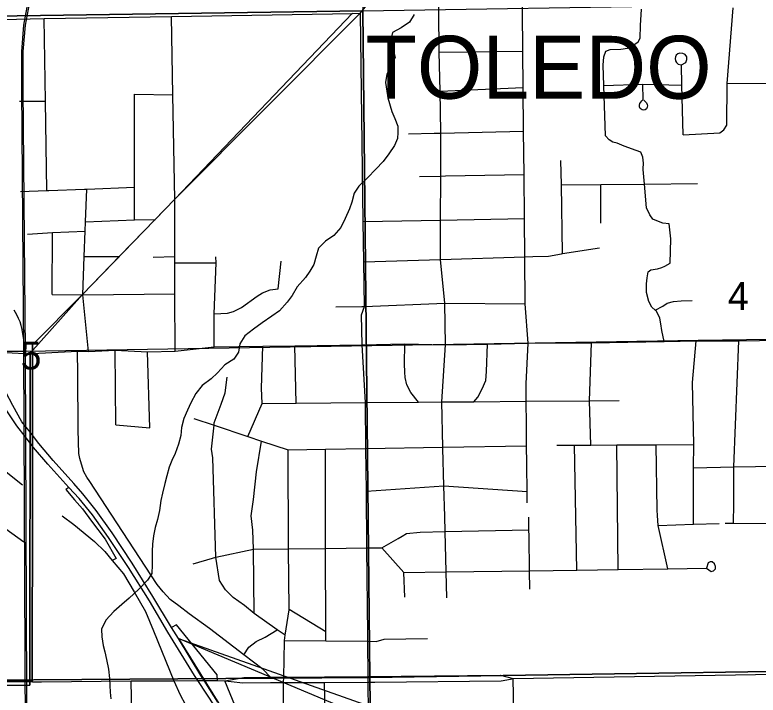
# Model space of a CAD drawing. Extents: x 0 to 40.2, y 0 to 22.
# Drawn here: x 4.597 to 5.715, y 18.665 to 19.689 of the extents above; entities that cross this region are included whole.
import ezdxf

# ---------------------------------------------------------------- set-up
doc = ezdxf.new("R2010")
doc.units = 0
for name, color, linetype in [('GM_X_Adjacent_County_Text', 7, 'Continuous'), ('GM_X_City_Street', 7, 'Continuous'), ('GM_X_Corporation', 7, 'Continuous'), ('GM_X_Major_Lake', 7, 'Continuous'), ('GM_X_Major_Lake_Text', 7, 'Continuous'), ('GM_X_Major_River', 7, 'Continuous'), ('GM_X_Major_River_Text', 7, 'Continuous'), ('GM_X_Minor_Lake', 7, 'Continuous'), ('GM_X_Section', 7, 'Continuous'), ('GM_X_Unincorporated', 7, 'Continuous'), ('GM_X_Unincorporated_Location', 7, 'Continuous'), ('GM_X_US_Location', 7, 'Continuous')]:
    doc.layers.add(name, color=color, linetype=linetype)

msp = doc.modelspace()

# ---------------------------------------------------------------- linework, layer by layer
at = {"layer": 'GM_X_Adjacent_County_Text'}
msp.add_lwpolyline([(4.8427, 18.7497), (4.946, 18.5832), (4.9886, 18.5195), (5.0279, 18.4745), (5.0608, 18.4424), (5.0855, 18.4218), (5.1189, 18.3988), (5.1313, 18.3908), (5.1388, 18.386), (5.1773, 18.3656), (5.2245, 18.343), (5.2765, 18.3185), (5.3326, 18.2925), (5.3864, 18.2682), (5.4448, 18.2364), (5.4703, 18.2193), (5.4943, 18.2009)], dxfattribs=at)
at = {"layer": 'GM_X_Corporation'}
for points in [[(4.4314, 18.6782), (4.6192, 18.6797), (4.6199, 19.1791), (4.6987, 19.2675), (4.8372, 19.4112), (5.1165, 19.6915), (5.1717, 19.759), (5.5342, 20.1328), (5.6046, 20.2128), (5.8375, 20.216), (5.8399, 20.2611), (5.844, 20.2921), (5.8506, 20.3189), (5.8744, 20.387), (5.8909, 20.4334), (5.9081, 20.4755), (5.9235, 20.5032), (5.9538, 20.5583), (5.9919, 20.6239), (6.0382, 20.7021), (5.5927, 20.6995), (5.588, 20.9), (2.1, 20.9)], [(5.1165, 19.6915), (4.8372, 19.4112), (4.6987, 19.2675), (4.6199, 19.1791), (4.6192, 18.6797), (4.4314, 18.6782)], [(4.5773, 18.6855), (4.6228, 18.6853), (4.6231, 18.9697), (4.6231, 19.0397), (4.6231, 19.0447), (4.6231, 19.0562), (4.6231, 19.1791), (4.6231, 19.1919), (4.6987, 19.2675), (4.7546, 19.3256), (4.8081, 19.3811), (4.8372, 19.4112), (5.1045, 19.6913)], [(5.1045, 19.6913), (4.8372, 19.4112), (4.8081, 19.3811), (4.7546, 19.3256), (4.6987, 19.2675), (4.6231, 19.1919), (4.6231, 19.1791), (4.6231, 19.0562), (4.6231, 19.0447), (4.6231, 19.0397), (4.6231, 18.9697), (4.6228, 18.6853), (4.5773, 18.6855)]]:
    msp.add_lwpolyline(points, dxfattribs=at)
for points in [[(5.0991, 20.7019), (5.1201, 19.6946), (4.1148, 19.68), (4.1046, 20.6218), (4.1041, 20.6918)], [(5.1201, 19.6946), (6.116, 19.7108), (6.1341, 18.7062), (5.1306, 18.6912)], [(4.1148, 19.68), (5.1201, 19.6946), (5.1306, 18.6912), (4.119, 18.6842)], [(5.1306, 18.6912), (6.1341, 18.7062), (6.1533, 17.7006), (5.1434, 17.6852)], [(5.1306, 18.6912), (5.1434, 17.6852), (4.1323, 17.6892), (4.119, 18.6842)]]:
    msp.add_lwpolyline(points, close=True, dxfattribs=at)
at = {"layer": 'GM_X_Major_Lake'}
for p, q in [((5.3462, 18.6896), (6.1307, 18.7023)), ((4.9127, 18.6859), (4.9223, 18.6849)), ((5.3423, 18.6888), (5.3462, 18.6896))]:
    msp.add_line(p, q, dxfattribs=at)
for points in [[(4.9127, 18.6859), (4.9411, 18.6911), (4.9811, 18.6915), (5.0011, 18.6917), (5.0623, 18.6923), (5.1281, 18.6929), (5.327, 18.6948), (5.3462, 18.6896)], [(4.119, 18.6834), (4.1834, 18.6829), (4.2968, 18.6842), (4.4788, 18.6845), (4.5279, 18.6847), (4.5775, 18.685), (4.6231, 18.6847), (4.6369, 18.6848)], [(4.6369, 18.6848), (4.7719, 18.6859), (4.7759, 18.686)], [(4.7759, 18.686), (4.836, 18.686), (4.8719, 18.6866), (4.8758, 18.6867)], [(4.8758, 18.6867), (4.8771, 18.6867), (4.8814, 18.6867), (4.9015, 18.6868), (4.9127, 18.6859)], [(4.9223, 18.6849), (4.9396, 18.683), (4.9813, 18.6836), (5.001, 18.6836), (5.0624, 18.6837), (5.1282, 18.6839), (5.1381, 18.684)], [(5.1381, 18.684), (5.3283, 18.686), (5.3423, 18.6888)]]:
    msp.add_lwpolyline(points, dxfattribs=at)
at = {"layer": 'GM_X_Major_Lake_Text'}
for p, q in [((4.5078, 19.0596), (4.6085, 18.9812)), ((5.1289, 18.6165), (5.1282, 18.6839))]:
    msp.add_line(p, q, dxfattribs=at)
for points in [[(3.6156, 19.4174), (3.6753, 19.4382), (3.7403, 19.4567), (3.8018, 19.4749), (3.8624, 19.4921), (3.9252, 19.5089), (3.9827, 19.5231), (4.0225, 19.5337), (4.149, 19.5748), (4.191, 19.5885), (4.3232, 19.6297), (4.3386, 19.6349), (4.3427, 19.6363), (4.3493, 19.6382), (4.4443, 19.6659), (4.4771, 19.6761), (4.505, 19.6806), (4.5246, 19.6809), (4.5781, 19.6818), (4.6407, 19.6829), (4.8325, 19.6861), (5.1048, 19.6908), (5.1167, 19.691)], [(5.1191, 19.1918), (5.1184, 19.2372), (5.1226, 19.2497), (5.1217, 19.3167), (5.1209, 19.3775), (5.1167, 19.691)], [(5.2447, 19.1919), (5.3079, 19.1929), (5.3689, 19.1945), (5.4642, 19.1948), (5.5736, 19.197), (5.6218, 19.1979), (5.6857, 19.1979), (5.7481, 19.1991), (5.8105, 19.1994), (5.8723, 19.2003), (5.9211, 19.2024), (6.1243, 19.206)], [(4.6911, 19.1821), (4.7074, 19.1819), (4.7477, 19.1838), (4.7964, 19.1815), (4.8377, 19.1822), (4.8967, 19.1891), (4.9697, 19.19), (5.018, 19.1902), (5.1191, 19.1918), (5.1831, 19.1935), (5.2447, 19.1919)], [(5.1276, 18.7561), (5.1263, 18.8862), (5.1255, 18.9718), (5.1249, 19.0357), (5.1242, 19.105), (5.1191, 19.1918)], [(4.4183, 19.1836), (4.4223, 19.1838), (4.4714, 19.1832), (4.4786, 19.1827), (4.5136, 19.1817), (4.5468, 19.1806), (4.5516, 19.1805), (4.5583, 19.1804), (4.5838, 19.1802), (4.6201, 19.1785), (4.6225, 19.1786)], [(4.6225, 19.1786), (4.6233, 19.1786), (4.6911, 19.1821)], [(4.941, 18.7254), (4.8894, 18.7651), (4.8587, 18.7871), (4.8433, 18.7991), (4.8306, 18.8088), (4.8198, 18.8203), (4.811, 18.8312), (4.7589, 18.9108), (4.7095, 18.986), (4.705, 18.9929), (4.7005, 19.0006), (4.6968, 19.0124), (4.6944, 19.0207), (4.6932, 19.0283), (4.6919, 19.0639), (4.6914, 19.1475), (4.6911, 19.1821)], [(4.6678, 18.9347), (4.6856, 18.9213), (4.7168, 18.8958), (4.732, 18.8808), (4.7433, 18.8674)], [(4.7433, 18.8674), (4.7603, 18.847), (4.776, 18.82), (4.7933, 18.7904), (4.8054, 18.7613), (4.836, 18.686)], [(5.1282, 18.6839), (5.1281, 18.6929), (5.1277, 18.7459), (5.1276, 18.7561)], [(4.9811, 18.6915), (4.9701, 18.703), (4.941, 18.7254)], [(4.836, 18.686), (4.8454, 18.6651), (4.8531, 18.651), (4.87, 18.6307), (4.9444, 18.5356), (4.9764, 18.4946), (4.9914, 18.4769), (5.0053, 18.4616), (5.0253, 18.4418), (5.0529, 18.4159), (5.069, 18.4006), (5.093, 18.3778), (5.1002, 18.3714), (5.1076, 18.3658), (5.1195, 18.359), (5.1322, 18.3539)], [(5.1326, 18.4241), (5.0957, 18.4439), (5.0671, 18.4615), (5.0345, 18.4916), (5.0017, 18.531), (4.9769, 18.5662), (4.9513, 18.6069), (4.9324, 18.6383), (4.9127, 18.6859)]]:
    msp.add_lwpolyline(points, dxfattribs=at)
at = {"layer": 'GM_X_Major_River'}
msp.add_line((4.122, 19.182), (4.6125, 19.1824), dxfattribs=at)
for points in [[(4.6206, 17.424), (4.6209, 17.731), (4.6146, 18.1499), (4.6104, 19.1818), (4.6071, 19.5777), (4.6071, 19.6333), (4.6105, 19.6732), (4.6179, 19.714)], [(4.623, 17.424), (4.6232, 17.731), (4.6169, 18.1499), (4.6128, 19.1818), (4.6095, 19.5777), (4.6095, 19.6332), (4.6128, 19.6729), (4.6202, 19.7135)], [(4.6103, 19.1994), (4.6076, 19.2152), (4.6062, 19.2208), (4.6045, 19.2263), (4.6024, 19.2317), (4.5999, 19.2369), (4.5978, 19.2405), (4.5955, 19.2439)], [(4.6125, 19.1824), (5.6245, 19.1988), (6.7172, 19.2138), (7.943, 19.2339), (8.0037, 19.2352), (8.056, 19.2339), (8.0937, 19.2214), (8.8941, 18.7456), (8.9, 18.7421)]]:
    msp.add_lwpolyline(points, dxfattribs=at)
at = {"layer": 'GM_X_Major_River_Text'}
for points in [[(4.6777, 18.9772), (4.6736, 18.9742), (4.6864, 18.9588), (4.6985, 18.9448), (4.7119, 18.9267), (4.7324, 18.8992), (4.749, 18.8703), (4.7433, 18.8674)], [(4.9015, 18.6868), (4.9011, 18.695), (4.84, 18.7706), (4.8325, 18.7665)]]:
    msp.add_lwpolyline(points, dxfattribs=at)
at = {"layer": 'GM_X_Minor_Lake'}
for points in [[(5.1975, 19.689), (5.1902, 19.6774), (5.1776, 19.6688), (5.1646, 19.6622), (5.1618, 19.6482), (5.1657, 19.6356), (5.1686, 19.6242), (5.1612, 19.6091), (5.1565, 19.5993), (5.1545, 19.5868), (5.1562, 19.5735), (5.158, 19.5636), (5.1637, 19.543), (5.1685, 19.5323), (5.1729, 19.5212), (5.1728, 19.5117), (5.1723, 19.5022), (5.168, 19.4917), (5.1591, 19.4793), (5.1506, 19.4676), (5.1395, 19.4564), (5.1272, 19.4433), (5.1141, 19.4305), (5.1072, 19.4204), (5.1036, 19.4068), (5.1, 19.3966), (5.0938, 19.3822), (5.0872, 19.3687), (5.0768, 19.3563), (5.0642, 19.3477), (5.0534, 19.3373), (5.0498, 19.3252), (5.0467, 19.313), (5.0405, 19.3029), (5.0339, 19.2931), (5.0216, 19.2792), (5.0138, 19.2661), (5.0065, 19.2563), (4.9946, 19.2432), (4.9835, 19.235), (4.969, 19.2249), (4.9556, 19.2156), (4.9426, 19.2056), (4.9352, 19.1935), (4.9332, 19.1806), (4.9262, 19.1701), (4.9128, 19.1616), (4.9017, 19.1496), (4.8921, 19.1406), (4.8787, 19.1305), (4.8691, 19.1185), (4.8617, 19.1046), (4.8562, 19.0937), (4.8508, 19.0808), (4.8472, 19.0672), (4.8463, 19.0555), (4.843, 19.0422), (4.8379, 19.0282), (4.8329, 19.0177), (4.8289, 19.0075), (4.8254, 18.9946), (4.8222, 18.9833), (4.8186, 18.9685), (4.8165, 18.9575), (4.8141, 18.9424), (4.8112, 18.9291), (4.808, 18.9167), (4.8052, 18.9046), (4.8039, 18.8917), (4.8034, 18.8814), (4.8033, 18.8712), (4.8035, 18.8609), (4.8029, 18.8476), (4.7964, 18.8379), (4.7833, 18.824), (4.7687, 18.8105), (4.7576, 18.8008), (4.7457, 18.7904), (4.7334, 18.7776), (4.7272, 18.764), (4.7278, 18.7526), (4.7295, 18.7393), (4.732, 18.7298)], [(4.732, 18.7298), (4.7345, 18.718), (4.7374, 18.7035), (4.7391, 18.6898), (4.7397, 18.6792), (4.7403, 18.6689), (4.7409, 18.6591)]]:
    msp.add_lwpolyline(points, dxfattribs=at)
at = {"layer": 'GM_X_Section'}
msp.add_lwpolyline([(9.2177, 17.1988), (9.2181, 16.9107), (4.8427, 18.7497)], close=True, dxfattribs=at)
at = {"layer": 'GM_X_Unincorporated'}
msp.add_line((4.8427, 18.7497), (4.8325, 18.7665), dxfattribs=at)
for points in [[(4.6209, 19.0589), (4.6203, 19.0597), (4.6075, 19.076), (4.5937, 19.1004), (4.5833, 19.1206), (4.5736, 19.1389), (4.5614, 19.1716), (4.5583, 19.1804), (4.5543, 19.1915), (4.5456, 19.2147), (4.5354, 19.2476), (4.5247, 19.2785), (4.5147, 19.305), (4.5029, 19.3348), (4.4855, 19.3707), (4.4732, 19.3955), (4.4527, 19.4368), (4.4366, 19.4683), (4.3948, 19.5488), (4.3606, 19.6154), (4.3501, 19.6365)], [(4.6777, 18.9772), (4.6466, 19.0121), (4.6247, 19.0374), (4.6234, 19.0392), (4.6124, 19.0538), (4.5995, 19.0701), (4.5845, 19.0924)], [(4.8325, 18.7665), (4.8045, 18.8133), (4.7733, 18.8633), (4.743, 18.9087), (4.7192, 18.9426), (4.6988, 18.9675), (4.6856, 18.9831), (4.6545, 19.018), (4.6326, 19.0433), (4.6234, 19.0557), (4.6209, 19.0589)], [(4.8982, 18.647), (4.8719, 18.6866), (4.8668, 18.6942), (4.827, 18.7596), (4.7991, 18.8065), (4.7678, 18.8565), (4.7376, 18.9019), (4.7137, 18.9358), (4.6933, 18.9606), (4.6777, 18.9772)], [(4.884, 18.6826), (4.8814, 18.6867), (4.8766, 18.6944), (4.8427, 18.7497)], [(4.9021, 18.6539), (4.884, 18.6826)]]:
    msp.add_lwpolyline(points, dxfattribs=at)
at = {"layer": 'GM_X_Unincorporated_Location'}
for p, q in [((5.2352, 19.6326), (5.3609, 19.6337)), ((5.2363, 19.5738), (5.3614, 19.5793)), ((5.6681, 19.5852), (5.7285, 19.5859)), ((4.7768, 19.5694), (4.8346, 19.5684)), ((4.6035, 19.5586), (4.6426, 19.5585)), ((5.1891, 19.5095), (5.2277, 19.5105)), ((5.4784, 19.375), (5.4784, 19.4333)), ((4.653, 19.2674), (4.6533, 19.3612)), ((4.7011, 19.3247), (4.7549, 19.325)), ((4.8047, 19.3238), (4.8375, 19.3248)), ((4.9926, 19.2763), (4.9972, 19.3176)), ((4.653, 19.2674), (4.6989, 19.2669)), ((4.6989, 19.2669), (4.8376, 19.2685)), ((4.7074, 19.1819), (4.6989, 19.2669)), ((5.0197, 19.1042), (5.018, 19.1902)), ((5.3658, 19.1332), (5.3689, 19.1945)), ((4.7487, 19.0714), (4.7477, 19.1838)), ((4.7998, 19.0667), (4.7964, 19.1815)), ((4.7487, 19.0714), (4.7998, 19.0667)), ((5.4423, 18.8529), (5.4388, 19.041)), ((5.5044, 18.8537), (5.502, 19.0413)), ((5.1832, 18.8121), (5.182, 18.8493)), ((5.0092, 18.7938), (5.0645, 18.7602)), ((5.0671, 18.4615), (5.0624, 18.6837)), ((5.3495, 18.5302), (5.3462, 18.6896))]:
    msp.add_line(p, q, dxfattribs=at)
for points in [[(5.3689, 19.1945), (5.3644, 19.2538), (5.3638, 19.3245), (5.3632, 19.3818), (5.3626, 19.4483), (5.362, 19.5136), (5.3614, 19.5793), (5.3609, 19.6337), (5.3603, 19.6946), (5.3605, 19.7608), (5.3607, 19.8157), (5.3609, 19.8884)], [(5.2464, 18.8112), (5.2454, 18.8502), (5.2439, 18.9109), (5.2433, 18.9336), (5.2421, 18.9797), (5.2407, 19.0356), (5.2406, 19.0378), (5.2389, 19.1059), (5.2447, 19.1919), (5.2434, 19.2545), (5.237, 19.3204), (5.2371, 19.3796), (5.2373, 19.4459), (5.2374, 19.5107), (5.2374, 19.5119), (5.2363, 19.5738), (5.2352, 19.6326), (5.2352, 19.6341), (5.2347, 19.6927), (5.2341, 19.7593)], [(5.5736, 19.197), (5.5697, 19.2133), (5.5686, 19.2235), (5.5668, 19.2319), (5.5612, 19.2433), (5.5601, 19.2442), (5.5548, 19.2487), (5.5503, 19.2571), (5.547, 19.2704), (5.5471, 19.2837), (5.5479, 19.2928), (5.5495, 19.3015), (5.5533, 19.3049), (5.5632, 19.3064), (5.57, 19.3082), (5.5746, 19.3105), (5.5826, 19.3146), (5.5836, 19.3514), (5.5811, 19.3739), (5.5712, 19.3751), (5.5626, 19.3785), (5.5565, 19.3812), (5.552, 19.3874), (5.5468, 19.398), (5.5437, 19.4339), (5.5419, 19.4558), (5.542, 19.4567), (5.5424, 19.4653), (5.5413, 19.4744), (5.5383, 19.482), (5.5312, 19.4844), (5.5134, 19.4909), (5.5025, 19.4952), (5.496, 19.4971), (5.4908, 19.5006), (5.4851, 19.5063), (5.4827, 19.5823), (5.4817, 19.6127), (5.4829, 19.6252), (5.4857, 19.6339), (5.4921, 19.6362), (5.5084, 19.6368), (5.5183, 19.6383), (5.5243, 19.6409), (5.5342, 19.6477), (5.5373, 19.6537), (5.5378, 19.6727), (5.5394, 19.6972)], [(5.6677, 19.5225), (5.6681, 19.5852), (5.6774, 19.6993)], [(4.6448, 19.4241), (4.6426, 19.5585), (4.6407, 19.6829)], [(4.8374, 19.4107), (4.8346, 19.5684), (4.8325, 19.6861)], [(5.6021, 19.5082), (5.6002, 19.5827), (5.5995, 19.6134), (5.606, 19.6166), (5.6077, 19.6214), (5.6077, 19.6253), (5.6051, 19.6288), (5.6016, 19.6305), (5.5968, 19.6309), (5.5942, 19.6301), (5.5916, 19.6279), (5.5903, 19.6253), (5.5899, 19.6227), (5.5907, 19.6192), (5.5921, 19.6166), (5.5947, 19.6144), (5.5991, 19.6134)], [(5.4827, 19.5823), (5.5411, 19.5844), (5.6002, 19.5827)], [(5.5427, 19.5602), (5.5467, 19.5559), (5.5481, 19.5537), (5.5485, 19.5516), (5.5481, 19.5494), (5.547, 19.5472), (5.5451, 19.5458), (5.543, 19.5453), (5.5402, 19.5458), (5.5375, 19.5474), (5.5363, 19.55), (5.5361, 19.5528), (5.537, 19.5553), (5.5399, 19.5591), (5.5417, 19.5613), (5.5411, 19.5844)], [(4.7765, 19.3802), (4.7766, 19.4292), (4.7768, 19.5694)], [(5.6021, 19.5082), (5.6574, 19.5108), (5.6631, 19.5157), (5.6677, 19.5225)], [(5.2277, 19.5105), (5.2374, 19.5107), (5.362, 19.5136)], [(5.4203, 19.3292), (5.4188, 19.4327), (5.4182, 19.4692)], [(5.2053, 19.4452), (5.2373, 19.4459), (5.2446, 19.446), (5.3626, 19.4483)], [(5.4188, 19.4327), (5.4784, 19.4333), (5.5437, 19.4339), (5.6235, 19.4347)], [(4.605, 19.4226), (4.6448, 19.4241), (4.6479, 19.4242), (4.7015, 19.4263), (4.705, 19.4264), (4.7766, 19.4292)], [(4.6989, 19.2669), (4.7011, 19.3247), (4.7026, 19.3629), (4.7031, 19.377), (4.705, 19.4264)], [(4.8377, 19.1822), (4.8376, 19.2685), (4.8375, 19.3155), (4.8375, 19.3248), (4.8374, 19.4107)], [(4.7031, 19.377), (4.7765, 19.3802), (4.8083, 19.3805)], [(5.1209, 19.3775), (5.2371, 19.3796), (5.3632, 19.3818)], [(4.6157, 19.3583), (4.6533, 19.3612), (4.7026, 19.3629)], [(5.1217, 19.3167), (5.237, 19.3204), (5.3638, 19.3245), (5.3646, 19.3245), (5.3758, 19.3248), (5.3994, 19.3254), (5.4191, 19.329), (5.4203, 19.3292), (5.4763, 19.3377)], [(4.8967, 19.1891), (4.8964, 19.2385), (4.8995, 19.3155), (4.8993, 19.3243)], [(4.8375, 19.3155), (4.8685, 19.3155), (4.8995, 19.3155)], [(4.8964, 19.2385), (4.9167, 19.2393), (4.9257, 19.2421), (4.9376, 19.2481), (4.961, 19.265), (4.9694, 19.2703), (4.9807, 19.2746), (4.9926, 19.2763)], [(5.0794, 19.249), (5.1187, 19.2497), (5.1226, 19.2497), (5.2434, 19.2545), (5.3644, 19.2538)], [(5.5601, 19.2442), (5.5715, 19.2501), (5.578, 19.2546), (5.5874, 19.2572), (5.5988, 19.2583), (5.6155, 19.2585)], [(5.6178, 18.9219), (5.6177, 18.9509), (5.6175, 19.0069), (5.6182, 19.0419), (5.6161, 19.1351), (5.6218, 19.1979)], [(5.6779, 18.9235), (5.678, 18.9525), (5.678, 19.008), (5.6857, 19.1979)], [(4.9472, 19.054), (4.9686, 19.1038), (4.9679, 19.1268), (4.9697, 19.19)], [(5.204, 19.1056), (5.1923, 19.1203), (5.1866, 19.1319), (5.1838, 19.1426), (5.1835, 19.1508), (5.1827, 19.1634), (5.1831, 19.1935)], [(5.2873, 19.1063), (5.2933, 19.1132), (5.2999, 19.1255), (5.305, 19.1382), (5.3062, 19.1517), (5.3079, 19.1929)], [(5.4631, 19.0411), (5.4612, 19.1076), (5.4642, 19.1948)], [(5.0035, 18.755), (4.9911, 18.7631), (4.9569, 18.7876), (4.9422, 18.7993), (4.9251, 18.8118), (4.9137, 18.8231), (4.9046, 18.8371), (4.899, 18.8724), (4.8947, 19.0216), (4.8924, 19.0349), (4.8964, 19.071), (4.8968, 19.0747), (4.9071, 19.1026), (4.9133, 19.1196), (4.9163, 19.1431)], [(5.3663, 19.0712), (5.3663, 19.0722), (5.3659, 19.1069), (5.3657, 19.1312), (5.3658, 19.1332)], [(4.9686, 19.1038), (5.0197, 19.1042), (5.1242, 19.105), (5.204, 19.1056), (5.2389, 19.1059), (5.2873, 19.1063), (5.3659, 19.1069), (5.4612, 19.1076), (5.5056, 19.108)], [(4.8661, 19.0811), (4.8964, 19.071), (4.9472, 19.054), (4.9676, 19.0471), (5.0078, 19.0337), (5.0638, 19.0347), (5.1249, 19.0357), (5.2406, 19.0378), (5.3666, 19.04)], [(5.3669, 19.0103), (5.3669, 19.0132), (5.3666, 19.04), (5.3663, 19.0712)], [(4.9569, 18.7876), (4.9556, 18.8844), (4.9547, 18.9128), (4.952, 18.9344), (4.9558, 18.9591), (4.9602, 19.0005), (4.9676, 19.0471)], [(5.412, 19.0409), (5.4388, 19.041), (5.4631, 19.0411), (5.502, 19.0413), (5.5615, 19.0416), (5.6182, 19.0419)], [(5.5787, 18.8547), (5.5645, 18.9201), (5.5632, 18.935), (5.5631, 18.9429), (5.5615, 19.0416)], [(5.0017, 18.531), (5.001, 18.6836), (5.0011, 18.6917), (5.0021, 18.7459), (5.0022, 18.7466), (5.0035, 18.755), (5.0092, 18.793), (5.0092, 18.7938), (5.0086, 18.8849), (5.0078, 19.0337)], [(5.0645, 18.7463), (5.0645, 18.7602), (5.0642, 18.8855), (5.0638, 19.0347)], [(5.3675, 18.9542), (5.3673, 18.9713), (5.3669, 19.0103)], [(5.6175, 19.0069), (5.678, 19.008), (5.7436, 19.009), (5.8047, 19.0101), (5.865, 19.0111)], [(4.1365, 18.9839), (4.1784, 18.985), (4.2923, 18.988), (4.476, 18.9921), (4.6101, 18.8955)], [(5.1255, 18.9718), (5.2421, 18.9797), (5.3673, 18.9713)], [(5.3702, 18.904), (5.3701, 18.9136), (5.3699, 18.9326)], [(5.5645, 18.9201), (5.6178, 18.9219), (5.656, 18.9232)], [(5.6654, 18.9236), (5.6779, 18.9235), (5.7444, 18.923), (5.8057, 18.9225), (5.8505, 18.9222)], [(4.8652, 18.8621), (4.8941, 18.8709), (4.899, 18.8724), (4.9556, 18.8844), (5.0086, 18.8849), (5.0642, 18.8855), (5.1263, 18.8862), (5.1486, 18.8864), (5.1735, 18.9005), (5.1792, 18.904), (5.186, 18.9078), (5.2064, 18.9101), (5.2439, 18.9109), (5.3701, 18.9136)], [(5.3713, 18.824), (5.3709, 18.8519), (5.3702, 18.903), (5.3702, 18.904)], [(5.1486, 18.8864), (5.182, 18.8493), (5.2454, 18.8502), (5.3709, 18.8519), (5.4423, 18.8529), (5.5044, 18.8537), (5.5787, 18.8547), (5.6369, 18.8555), (5.644, 18.8508), (5.6478, 18.8515), (5.6508, 18.8545), (5.6508, 18.8583), (5.6493, 18.862), (5.6455, 18.8651), (5.6425, 18.8651), (5.6395, 18.8636), (5.6369, 18.8559)], [(4.941, 18.7254), (4.9488, 18.7367), (4.9597, 18.7451), (4.9733, 18.7519), (4.9911, 18.7631)], [(5.0022, 18.7466), (5.0645, 18.7463), (5.1277, 18.7459), (5.14, 18.7455), (5.1525, 18.7491), (5.2176, 18.7498)], [(4.7788, 18.1839), (4.7761, 18.3752), (4.774, 18.5581), (4.7719, 18.6859)]]:
    msp.add_lwpolyline(points, dxfattribs=at)

# ---------------------------------------------------------------- texts
at = {"layer": 'GM_X_City_Street'}
for s, p in [('4', (5.6693, 19.2445)), ('5', (4.6055, 19.1548))]:
    msp.add_text(s, height=0.0419, rotation=0, dxfattribs=at).set_placement(p)
at = {"layer": 'GM_X_US_Location'}
msp.add_text('TOLEDO', height=0.0947, rotation=0, dxfattribs=at).set_placement((5.1241, 19.5623))

doc.saveas('drawing.dxf')
